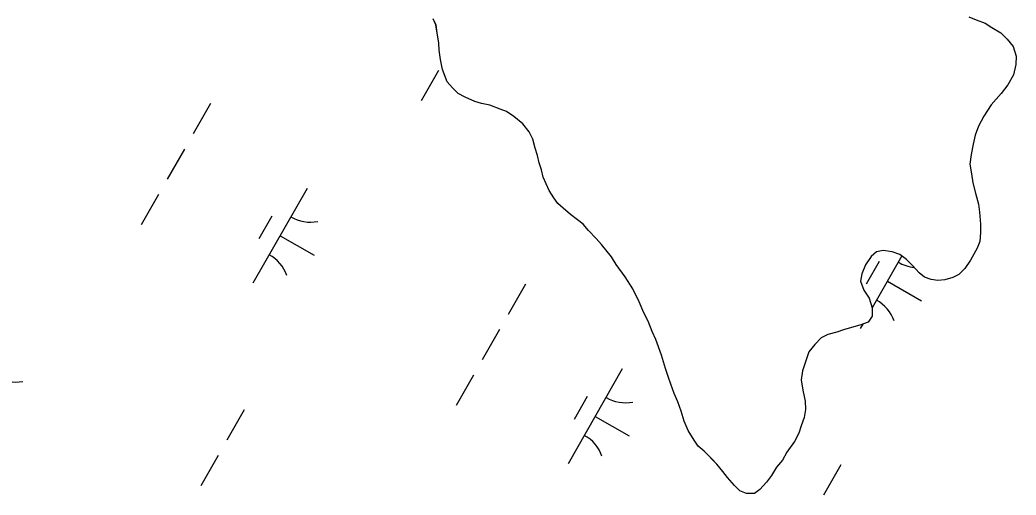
# Model space of a CAD drawing. Extents: x 3930721 to 3950824, y 220441 to 242861.
# Drawn here: x 3939875 to 3940331.3, y 233302.7 to 233520.2 of the extents above; entities that cross this region are included whole.
import ezdxf

# ---------------------------------------------------------------- set-up
doc = ezdxf.new("R2010")
doc.units = 0
doc.layers.add('V-TOPO-SHOR', color=7, linetype='Continuous')
doc.layers.add('V-WETL-SWMP', color=7, linetype='Continuous')

msp = doc.modelspace()

# ---------------------------------------------------------------- linework, layer by layer
at = {"layer": 'V-TOPO-SHOR'}
for points in [[(3940263.6, 233381.82), (3940259.72, 233380.48), (3940255.83, 233379.43), (3940252.23, 233378.37), (3940249.17, 233377.31), (3940245.01, 233376.26), (3940241.95, 233374.64), (3940239.14, 233371.63), (3940236.34, 233368.36), (3940234.89, 233363.68), (3940233.46, 233359.55), (3940232.85, 233355.41), (3940233.62, 233350.7), (3940234.65, 233345.71), (3940234.88, 233341.84), (3940234.28, 233338.25), (3940232.85, 233334.4), (3940231.7, 233331.1), (3940229.71, 233327.26), (3940226.33, 233322.33), (3940224.35, 233318.76), (3940221.54, 233315.48), (3940219.27, 233311.64), (3940217.02, 233308.63), (3940213.94, 233305.35), (3940211.43, 233303.45), (3940207.83, 233303.5), (3940204.81, 233304.64), (3940202.35, 233307.16), (3940199.09, 233310.8), (3940196.91, 233313.59), (3940194.19, 233316.95), (3940191.73, 233319.47), (3940188.46, 233322.83), (3940185.73, 233325.08), (3940183.83, 233327.86), (3940181.13, 233332.32), (3940179.25, 233336.49), (3940177.93, 233341.21), (3940176.32, 233345.38), (3940174.72, 233349.27), (3940173.11, 233353.44), (3940172.05, 233356.49), (3940170.72, 233360.65), (3940168.87, 233366.76), (3940166.2, 233373.98), (3940164.59, 233377.6), (3940162.71, 233382.32), (3940160.83, 233386.22), (3940158.69, 233391.22), (3940155.72, 233397.07), (3940152.21, 233402.64), (3940148.13, 233408.22), (3940145.97, 233411.85), (3940141.34, 233417.44), (3940138.89, 233420.23), (3940135.35, 233423.87), (3940132.9, 233426.67), (3940130.44, 233428.64), (3940127.15, 233431.17), (3940123.87, 233433.98), (3940121.41, 233436.22), (3940119.51, 233438.73), (3940117.35, 233442.08), (3940116, 233445.14), (3940114.66, 233448.2), (3940113.88, 233451.52), (3940112.82, 233454.86), (3940112.03, 233458.18), (3940110.97, 233461.51), (3940109.92, 233465.67), (3940108.3, 233469.01), (3940105.31, 233472.65), (3940101.21, 233476.02), (3940097.92, 233478.27), (3940094.9, 233479.42), (3940090.22, 233481.14), (3940086.36, 233482.02), (3940083.33, 233482.89), (3940078.94, 233484.88), (3940075.64, 233486.58), (3940073.19, 233489.1), (3940070.74, 233491.9), (3940068.6, 233497.46), (3940067.56, 233502.17), (3940067.06, 233506.32), (3940066.83, 233509.65), (3940066.06, 233514.08), (3940065.55, 233517.95), (3940064.21, 233520.74)], [(3940309.69, 233521.63), (3940312.98, 233520.2), (3940317.11, 233518.77), (3940320.12, 233516.79), (3940324.24, 233514.25), (3940327.24, 233511.44), (3940329.96, 233508.09), (3940331.28, 233503.65), (3940331.23, 233499.78), (3940330.07, 233495.1), (3940327.52, 233490.43), (3940324.42, 233486.6), (3940319.93, 233481.41), (3940316.55, 233476.2), (3940314, 233471.54), (3940312.56, 233467.41), (3940311.68, 233463.27), (3940310.78, 233458.59), (3940310.17, 233454.17), (3940310.94, 233449.74), (3940311.44, 233445.59), (3940312.76, 233440.87), (3940314.08, 233435.88), (3940314.58, 233432.28), (3940315.06, 233426.74), (3940315.01, 233422.87), (3940314.68, 233418.73), (3940313.53, 233415.71), (3940310.42, 233410.22), (3940307.88, 233406.38), (3940305.08, 233403.65), (3940302.3, 233402.31), (3940298.69, 233401.25), (3940295.37, 233401.02), (3940292.33, 233401.34), (3940289.31, 233402.48), (3940286.85, 233404.45), (3940283.85, 233407.81), (3940281.12, 233410.61), (3940278.11, 233412.86), (3940274.53, 233414.01), (3940270.4, 233414.62), (3940267.35, 233414.11), (3940264.83, 233411.93), (3940262.29, 233408.09), (3940260.58, 233403.97), (3940259.98, 233400.66), (3940261.59, 233396.49), (3940264.03, 233392.87), (3940265.35, 233388.43), (3940265.3, 233384.55), (3940263.6, 233381.82)]]:
    msp.add_lwpolyline(points, dxfattribs=at)
at = {"layer": 'V-WETL-SWMP'}
for p, q in [((3940065.56, 233517.95), (3940064.21, 233520.74)), ((3940312.98, 233520.2), (3940317.11, 233518.76)), ((3940066.06, 233514.08), (3940065.56, 233517.95)), ((3940317.11, 233518.76), (3940320.12, 233516.79)), ((3940320.12, 233516.79), (3940324.24, 233514.25)), ((3940066.83, 233509.64), (3940066.06, 233514.08)), ((3940324.24, 233514.25), (3940327.24, 233511.44)), ((3940327.24, 233511.44), (3940329.96, 233508.09)), ((3940067.06, 233506.32), (3940066.83, 233509.64)), ((3940067.56, 233502.17), (3940067.06, 233506.32)), ((3940329.96, 233508.09), (3940331.28, 233503.65)), ((3940068.6, 233497.46), (3940067.56, 233502.17)), ((3940331.28, 233503.65), (3940331.23, 233499.78)), ((3940066.67, 233497.03), (3940058.72, 233483.15)), ((3940070.74, 233491.9), (3940068.6, 233497.46)), ((3940331.23, 233499.78), (3940330.06, 233495.1)), ((3940073.19, 233489.1), (3940070.74, 233491.9)), ((3940330.06, 233495.1), (3940327.52, 233490.43)), ((3940075.64, 233486.58), (3940073.19, 233489.1)), ((3940327.52, 233490.43), (3940324.42, 233486.6)), ((3940078.94, 233484.88), (3940075.64, 233486.58)), ((3940083.33, 233482.89), (3940078.94, 233484.88)), ((3940086.36, 233482.02), (3940083.33, 233482.89)), ((3940324.42, 233486.6), (3940319.93, 233481.41)), ((3939962.29, 233481.96), (3939954.34, 233468.07)), ((3940090.22, 233481.14), (3940086.36, 233482.02)), ((3940094.9, 233479.42), (3940090.22, 233481.14)), ((3940097.92, 233478.27), (3940094.9, 233479.42)), ((3940101.21, 233476.02), (3940097.92, 233478.27)), ((3940319.93, 233481.41), (3940316.55, 233476.2)), ((3940105.31, 233472.65), (3940101.21, 233476.02)), ((3940316.55, 233476.2), (3940314, 233471.54)), ((3940108.3, 233469.01), (3940105.31, 233472.65)), ((3940109.92, 233465.67), (3940108.3, 233469.01)), ((3940314, 233471.54), (3940312.56, 233467.41)), ((3940110.97, 233461.51), (3940109.92, 233465.67)), ((3940312.56, 233467.41), (3940311.68, 233463.27)), ((3939950.36, 233461.13), (3939942.41, 233447.25)), ((3940112.03, 233458.18), (3940110.97, 233461.51)), ((3940311.68, 233463.27), (3940310.78, 233458.59)), ((3940112.82, 233454.86), (3940112.03, 233458.18)), ((3940310.78, 233458.59), (3940310.17, 233454.17)), ((3940113.88, 233451.52), (3940112.82, 233454.86)), ((3940114.66, 233448.2), (3940113.88, 233451.52)), ((3940310.17, 233454.17), (3940310.94, 233449.74)), ((3940117.35, 233442.08), (3940114.66, 233448.2)), ((3940310.94, 233449.74), (3940311.44, 233445.59)), ((3940006.55, 233443.12), (3939981.71, 233399.73)), ((3940119.51, 233438.73), (3940117.35, 233442.08)), ((3940311.44, 233445.59), (3940312.76, 233440.87)), ((3939938.43, 233440.31), (3939930.48, 233426.42)), ((3940121.41, 233436.22), (3940119.51, 233438.73)), ((3940312.76, 233440.87), (3940314.08, 233435.88)), ((3940123.87, 233433.98), (3940121.41, 233436.22)), ((3940127.15, 233431.17), (3940123.87, 233433.98)), ((3940314.08, 233435.88), (3940314.58, 233432.28)), ((3939990.42, 233430.46), (3939984.45, 233420.05)), ((3940130.44, 233428.64), (3940127.15, 233431.17)), ((3940132.9, 233426.67), (3940130.44, 233428.64)), ((3940314.58, 233432.28), (3940315.06, 233426.74)), ((3940135.35, 233423.87), (3940132.9, 233426.67)), ((3940138.89, 233420.23), (3940135.35, 233423.87)), ((3940315.06, 233426.74), (3940315.01, 233422.87)), ((3939994.13, 233421.42), (3940009.75, 233412.48)), ((3940141.34, 233417.44), (3940138.89, 233420.23)), ((3940314.68, 233418.73), (3940313.53, 233415.71)), ((3940315.01, 233422.87), (3940314.68, 233418.73)), ((3940145.97, 233411.85), (3940141.34, 233417.44)), ((3940267.35, 233414.11), (3940264.83, 233411.93)), ((3940270.4, 233414.62), (3940267.35, 233414.11)), ((3940274.54, 233414.01), (3940270.4, 233414.62)), ((3940313.53, 233415.71), (3940310.42, 233410.22)), ((3940148.13, 233408.22), (3940145.97, 233411.85)), ((3940264.83, 233411.93), (3940262.29, 233408.09)), ((3940268.63, 233409.69), (3940262.66, 233399.28)), ((3940278.97, 233412.22), (3940265.35, 233388.44)), ((3940278.11, 233412.86), (3940274.54, 233414.01)), ((3940281.12, 233410.61), (3940278.11, 233412.86)), ((3940283.85, 233407.81), (3940281.12, 233410.61)), ((3940310.42, 233410.22), (3940307.88, 233406.38)), ((3940152.21, 233402.64), (3940148.13, 233408.22)), ((3940262.29, 233408.09), (3940260.58, 233403.97)), ((3940286.85, 233404.45), (3940283.85, 233407.81)), ((3940307.88, 233406.38), (3940305.08, 233403.65)), ((3940155.72, 233397.07), (3940152.21, 233402.64)), ((3940260.58, 233403.97), (3940259.98, 233400.66)), ((3940259.98, 233400.66), (3940261.59, 233396.49)), ((3940272.34, 233400.65), (3940287.96, 233391.7)), ((3940289.31, 233402.48), (3940286.85, 233404.45)), ((3940292.33, 233401.34), (3940289.31, 233402.48)), ((3940295.37, 233401.02), (3940292.33, 233401.34)), ((3940298.69, 233401.25), (3940295.37, 233401.02)), ((3940302.3, 233402.31), (3940298.69, 233401.25)), ((3940305.08, 233403.65), (3940302.3, 233402.31)), ((3940106.63, 233399.29), (3940098.68, 233385.41)), ((3940158.69, 233391.22), (3940155.72, 233397.07)), ((3940261.59, 233396.49), (3940264.03, 233392.87)), ((3940160.83, 233386.22), (3940158.69, 233391.22)), ((3940264.03, 233392.87), (3940265.35, 233388.43)), ((3940265.35, 233388.43), (3940265.3, 233384.56)), ((3940162.72, 233382.32), (3940160.83, 233386.22)), ((3940164.59, 233377.6), (3940162.72, 233382.32)), ((3940265.3, 233384.56), (3940263.6, 233381.81)), ((3940094.7, 233378.47), (3940086.75, 233364.58)), ((3940166.2, 233373.98), (3940164.59, 233377.6)), ((3940252.23, 233378.37), (3940249.17, 233377.31)), ((3940255.83, 233379.43), (3940252.23, 233378.37)), ((3940259.72, 233380.48), (3940255.83, 233379.43)), ((3940263.6, 233381.81), (3940259.72, 233380.48)), ((3940261.05, 233380.94), (3940259.91, 233378.95)), ((3940168.87, 233366.76), (3940166.2, 233373.98)), ((3940241.95, 233374.64), (3940239.14, 233371.64)), ((3940245.01, 233376.26), (3940241.95, 233374.64)), ((3940249.17, 233377.31), (3940245.01, 233376.26)), ((3940239.14, 233371.64), (3940236.34, 233368.36)), ((3940170.72, 233360.66), (3940168.87, 233366.76)), ((3940236.34, 233368.36), (3940234.89, 233363.68)), ((3940150.9, 233360.45), (3940126.05, 233317.06)), ((3940172.05, 233356.49), (3940170.72, 233360.66)), ((3940233.46, 233359.55), (3940232.85, 233355.41)), ((3940234.89, 233363.68), (3940233.46, 233359.55)), ((3940082.77, 233357.64), (3940074.82, 233343.75)), ((3940173.11, 233353.44), (3940172.05, 233356.49)), ((3940232.85, 233355.41), (3940233.61, 233350.7)), ((3940174.72, 233349.27), (3940173.11, 233353.44)), ((3940233.61, 233350.7), (3940234.65, 233345.71)), ((3940134.76, 233347.8), (3940128.79, 233337.39)), ((3940176.32, 233345.38), (3940174.72, 233349.27)), ((3940234.65, 233345.71), (3940234.88, 233341.84)), ((3939977.73, 233341.74), (3939969.78, 233327.86)), ((3940177.93, 233341.21), (3940176.32, 233345.38)), ((3940179.25, 233336.49), (3940177.93, 233341.21)), ((3940234.88, 233341.84), (3940234.28, 233338.25)), ((3940138.47, 233338.76), (3940154.09, 233329.81)), ((3940181.13, 233332.32), (3940179.25, 233336.49)), ((3940234.28, 233338.25), (3940232.85, 233334.4)), ((3940183.83, 233327.86), (3940181.13, 233332.32)), ((3940232.85, 233334.4), (3940231.7, 233331.1)), ((3940185.73, 233325.08), (3940183.83, 233327.86)), ((3940231.7, 233331.1), (3940229.71, 233327.26)), ((3940188.46, 233322.83), (3940185.73, 233325.08)), ((3940194.19, 233316.95), (3940188.46, 233322.83)), ((3940229.71, 233327.26), (3940226.33, 233322.33)), ((3939965.8, 233320.91), (3939957.85, 233307.03)), ((3940224.35, 233318.76), (3940221.54, 233315.48)), ((3940226.33, 233322.33), (3940224.35, 233318.76)), ((3940196.91, 233313.59), (3940194.19, 233316.95)), ((3940221.54, 233315.48), (3940219.27, 233311.64)), ((3940250.97, 233316.63), (3940243.02, 233302.74)), ((3940199.08, 233310.8), (3940196.91, 233313.59)), ((3940202.35, 233307.16), (3940199.08, 233310.8)), ((3940219.27, 233311.64), (3940217.02, 233308.63)), ((3940204.81, 233304.64), (3940202.35, 233307.16)), ((3940207.83, 233303.5), (3940204.81, 233304.64)), ((3940213.94, 233305.35), (3940211.43, 233303.45)), ((3940217.02, 233308.63), (3940213.94, 233305.35)), ((3940211.43, 233303.45), (3940207.83, 233303.5))]:
    msp.add_line(p, q, dxfattribs=at)
for centre, start, end in [((3940008.06, 233445.27), 239.4279, 280.9715), ((3939980.61, 233397.34), 19.4279, 60.9715), ((3940286.27, 233424.5), 239.4279, 264.5888), ((3940258.82, 233376.56), 19.4279, 60.9715), ((3939872.87, 233372.06), 239.4279, 280.9715), ((3940152.41, 233362.61), 239.4279, 280.9715), ((3940124.95, 233314.67), 19.4279, 60.9715)]:
    msp.add_arc(centre, 17.62, start, end, dxfattribs=at)

doc.saveas('drawing.dxf')
